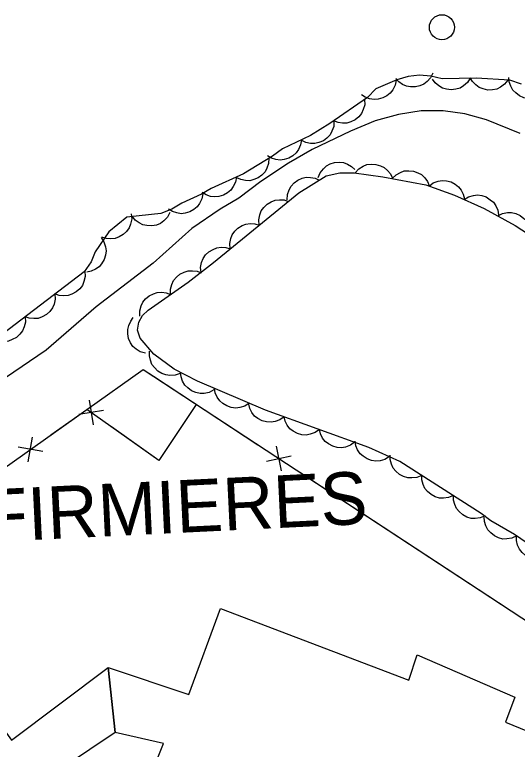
# Model space of a CAD drawing. Extents: x 336540 to 340074, y 5572036 to 5573747.
# Drawn here: x 338389.2 to 338429.4, y 5573031.2 to 5573089.9 of the extents above; entities that cross this region are included whole.
import ezdxf

# ---------------------------------------------------------------- set-up
doc = ezdxf.new("R2010")
doc.units = 0
for name, color, linetype in [('Niveau 22', 7, 'Continuous'), ('Niveau 31', 7, 'Continuous'), ('Niveau 36', 7, 'Continuous'), ('Niveau 37', 7, 'Continuous'), ('Niveau 44', 7, 'Continuous')]:
    doc.layers.add(name, color=color, linetype=linetype)

msp = doc.modelspace()

# ---------------------------------------------------------------- linework, layer by layer
at = {"layer": 'Niveau 22'}
for points in [[(338429.58, 5573080.44), (338426.9, 5573081.51), (338425.17, 5573081.99), (338423.43, 5573082.24), (338421.68, 5573082.23), (338419.86, 5573081.95), (338417.99, 5573081.43), (338416.04, 5573080.61), (338412.97, 5573079.14), (338411.08, 5573078.07), (338408.86, 5573076.6), (338407.1, 5573075.26), (338405.62, 5573074.39), (338403.35, 5573072.85)], [(338403.35, 5573072.85), (338400.26, 5573070.06), (338395.72, 5573066.58), (338391.73, 5573063.13), (338385.2, 5573058.69), (338383.37, 5573057.68), (338381.45, 5573057.09), (338376.58, 5573056.11), (338373.64, 5573055.65), (338370.54, 5573055.4), (338357.94, 5573054.87), (338342.68, 5573054.5), (338333.18, 5573053.11), (338330.97, 5573053.03)]]:
    msp.add_lwpolyline(points, dxfattribs=at)
at = {"layer": 'Niveau 31'}
for points in [[(338369.85, 5573027.39), (338366.09, 5573032.16), (338381.2, 5573042.84), (338384.97, 5573037.49), (338386.15, 5573038.16), (338388.52, 5573034.85), (338387.52, 5573033.94), (338388.96, 5573031.97), (338396.67, 5573037.76)], [(338396.67, 5573037.76), (338403.12, 5573035.61), (338405.64, 5573042.49), (338420.69, 5573036.76), (338421.35, 5573038.78), (338429.15, 5573035.41), (338428.4, 5573033.41), (338438.43, 5573029.31), (338438.01, 5573028.34), (338441.42, 5573026.83), (338434.52, 5573010.44), (338431.22, 5573011.75), (338430.95, 5573011.08), (338398.42, 5573025.01), (338401.1, 5573031.71), (338397.24, 5573032.58), (338396.67, 5573037.76)], [(338396.67, 5573037.76), (338397.24, 5573032.58), (338391.25, 5573028.56)]]:
    msp.add_lwpolyline(points, dxfattribs=at)
at = {"layer": 'Niveau 36'}
msp.add_circle((338423.329, 5573088.921), 1, dxfattribs=at)
at = {"layer": 'Niveau 37'}
for p, q in [((338395.14, 5573059.13), (338395.48, 5573057.16)), ((338396.29, 5573058.31), (338394.32, 5573057.98)), ((338390.29, 5573054.21), (338390.63, 5573056.18)), ((338391.44, 5573055.03), (338389.47, 5573055.36)), ((338410.51, 5573053.49), (338410.11, 5573055.45)), ((338409.33, 5573054.26), (338411.29, 5573054.67))]:
    msp.add_line(p, q, dxfattribs=at)
for points in [[(338372.74, 5572997.85), (338351.73, 5573027.71), (338394.96, 5573058.39), (338399.48, 5573061.57), (338462.37, 5573020.32), (338442.92, 5572996.56)], [(338392.09, 5573056.35), (338394.96, 5573058.39), (338399.48, 5573061.57), (338400.28, 5573061.05)], [(338400.28, 5573061.05), (338408.64, 5573055.56)], [(338403.7, 5573058.79), (338400.72, 5573054.32), (338394.96, 5573058.39)], [(338403.7, 5573058.79), (338400.72, 5573054.32), (338396.94, 5573056.99)], [(338411.98, 5573053.37), (338420.34, 5573047.88)], [(338420.34, 5573047.88), (338428.71, 5573042.4)]]:
    msp.add_lwpolyline(points, dxfattribs=at)
at = {"layer": 'Niveau 44'}
for points in [[(338429.68, 5573084.37), (338428.77, 5573084.69), (338426.06, 5573084.86), (338423.35, 5573084.8), (338422.44, 5573085.01), (338421.54, 5573085.1), (338420.64, 5573084.97), (338419.74, 5573084.72), (338418.06, 5573084.01), (338417.4, 5573083.31), (338414.39, 5573081.22), (338412.83, 5573080.28), (338410.59, 5573079.21), (338409.81, 5573078.63), (338407.47, 5573077.22), (338404.9, 5573076.04), (338404.12, 5573075.57), (338402.55, 5573074.86), (338401.77, 5573074.39), (338400.87, 5573074.03), (338398.17, 5573073.74), (338396.72, 5573072.58), (338395.63, 5573070.98), (338395.3, 5573070.18), (338394.75, 5573069.38), (338385.74, 5573062.52)], [(338422.61, 5573085.25), (338422.43, 5573084.88), (338422.15, 5573084.58), (338421.9, 5573084.37), (338421.57, 5573084.23), (338421.22, 5573084.15), (338420.83, 5573084.16), (338420.51, 5573084.2), (338420.19, 5573084.35), (338419.88, 5573084.56), (338419.64, 5573084.83)], [(338419.67, 5573084.69), (338419.59, 5573084.28), (338419.4, 5573083.92), (338419.21, 5573083.65), (338418.93, 5573083.44), (338418.6, 5573083.27), (338418.23, 5573083.18), (338417.91, 5573083.14), (338417.56, 5573083.2), (338417.21, 5573083.33), (338416.91, 5573083.52)], [(338425.59, 5573084.85), (338425.37, 5573084.5), (338425.06, 5573084.24), (338424.78, 5573084.06), (338424.44, 5573083.96), (338424.07, 5573083.92), (338423.69, 5573083.98), (338423.38, 5573084.06), (338423.08, 5573084.24), (338422.8, 5573084.49), (338422.59, 5573084.78)], [(338428.59, 5573084.7), (338428.33, 5573084.37), (338428, 5573084.14), (338427.71, 5573083.98), (338427.36, 5573083.91), (338427, 5573083.9), (338426.62, 5573083.99), (338426.31, 5573084.1), (338426.03, 5573084.31), (338425.78, 5573084.58), (338425.59, 5573084.89)], [(338431.31, 5573083.49), (338430.94, 5573083.3), (338430.54, 5573083.22), (338430.21, 5573083.2), (338429.87, 5573083.29), (338429.53, 5573083.43), (338429.23, 5573083.67), (338428.99, 5573083.89), (338428.83, 5573084.2), (338428.71, 5573084.55), (338428.67, 5573084.91)], [(338417.16, 5573083.15), (338417.17, 5573082.73), (338417.05, 5573082.34), (338416.92, 5573082.04), (338416.69, 5573081.77), (338416.41, 5573081.53), (338416.06, 5573081.37), (338415.75, 5573081.26), (338415.4, 5573081.25), (338415.04, 5573081.31), (338414.7, 5573081.43)], [(338414.71, 5573081.41), (338414.69, 5573081), (338414.55, 5573080.61), (338414.4, 5573080.32), (338414.15, 5573080.07), (338413.86, 5573079.85), (338413.5, 5573079.71), (338413.18, 5573079.63), (338412.83, 5573079.64), (338412.47, 5573079.71), (338412.14, 5573079.87)], [(338412.11, 5573079.93), (338412.04, 5573079.52), (338411.87, 5573079.15), (338411.69, 5573078.88), (338411.42, 5573078.65), (338411.1, 5573078.46), (338410.73, 5573078.36), (338410.41, 5573078.3), (338410.06, 5573078.35), (338409.71, 5573078.46), (338409.4, 5573078.64)], [(338409.51, 5573078.45), (338409.49, 5573078.03), (338409.35, 5573077.65), (338409.2, 5573077.36), (338408.95, 5573077.11), (338408.66, 5573076.89), (338408.3, 5573076.75), (338407.98, 5573076.66), (338407.63, 5573076.68), (338407.27, 5573076.75), (338406.94, 5573076.9)], [(338413.45, 5573076.91), (338413.6, 5573077.3), (338413.86, 5573077.62), (338414.1, 5573077.84), (338414.41, 5573078), (338414.76, 5573078.11), (338415.14, 5573078.13), (338415.47, 5573078.11), (338415.8, 5573077.99), (338416.12, 5573077.8), (338416.38, 5573077.55)], [(338416.41, 5573077.29), (338416.69, 5573077.6), (338417.03, 5573077.81), (338417.34, 5573077.94), (338417.69, 5573077.98), (338418.06, 5573077.96), (338418.42, 5573077.85), (338418.72, 5573077.72), (338418.98, 5573077.48), (338419.22, 5573077.2), (338419.38, 5573076.87)], [(338419.37, 5573076.84), (338419.67, 5573077.13), (338420.02, 5573077.32), (338420.33, 5573077.44), (338420.68, 5573077.46), (338421.05, 5573077.43), (338421.41, 5573077.29), (338421.7, 5573077.15), (338421.96, 5573076.9), (338422.18, 5573076.6), (338422.32, 5573076.27)], [(338433.25, 5573045.58), (338429.12, 5573048.39), (338427.23, 5573049.49), (338426.48, 5573050.08), (338419.98, 5573054.24), (338417.5, 5573055.35), (338409.23, 5573058.34), (338403.8, 5573060.64), (338401.95, 5573061.61), (338400.31, 5573062.8), (338399.24, 5573064.08), (338399.02, 5573064.73), (338399.12, 5573065.36), (338399.42, 5573065.89), (338399.86, 5573066.32), (338403.06, 5573068.56), (338405.09, 5573070.13), (338411.9, 5573075.7), (338414.09, 5573077.05), (338415.19, 5573077.29), (338416.33, 5573077.3), (338418.62, 5573076.98), (338422.06, 5573076.32), (338424.35, 5573075.5), (338426.71, 5573074.45), (338429.19, 5573073.08), (338431.78, 5573071.39)], [(338406.91, 5573076.96), (338406.84, 5573076.55), (338406.66, 5573076.19), (338406.48, 5573075.91), (338406.21, 5573075.69), (338405.88, 5573075.51), (338405.51, 5573075.41), (338405.19, 5573075.36), (338404.84, 5573075.41), (338404.49, 5573075.52), (338404.18, 5573075.71)], [(338410.98, 5573075.13), (338410.99, 5573075.55), (338411.13, 5573075.93), (338411.28, 5573076.23), (338411.52, 5573076.48), (338411.82, 5573076.7), (338412.17, 5573076.85), (338412.49, 5573076.94), (338412.84, 5573076.92), (338413.2, 5573076.85), (338413.53, 5573076.71)], [(338422.31, 5573076.23), (338422.64, 5573076.48), (338423.03, 5573076.61), (338423.35, 5573076.68), (338423.7, 5573076.65), (338424.06, 5573076.56), (338424.39, 5573076.37), (338424.66, 5573076.18), (338424.87, 5573075.9), (338425.04, 5573075.57), (338425.13, 5573075.22)], [(338404.23, 5573075.62), (338404.16, 5573075.21), (338403.98, 5573074.85), (338403.79, 5573074.57), (338403.52, 5573074.35), (338403.2, 5573074.17), (338402.83, 5573074.07), (338402.5, 5573074.02), (338402.16, 5573074.08), (338401.81, 5573074.2), (338401.5, 5573074.38)], [(338408.74, 5573073.11), (338408.7, 5573073.53), (338408.78, 5573073.93), (338408.89, 5573074.24), (338409.1, 5573074.52), (338409.36, 5573074.78), (338409.7, 5573074.97), (338410, 5573075.1), (338410.35, 5573075.14), (338410.72, 5573075.12), (338411.06, 5573075.01)], [(338425.11, 5573075.16), (338425.46, 5573075.38), (338425.86, 5573075.49), (338426.18, 5573075.53), (338426.53, 5573075.48), (338426.88, 5573075.36), (338427.2, 5573075.14), (338427.45, 5573074.94), (338427.64, 5573074.64), (338427.79, 5573074.3), (338427.85, 5573073.94)], [(338398.51, 5573074.02), (338398.55, 5573073.6), (338398.46, 5573073.2), (338398.35, 5573072.89), (338398.14, 5573072.61), (338397.87, 5573072.35), (338397.54, 5573072.17), (338397.24, 5573072.04), (338396.89, 5573072.01), (338396.52, 5573072.04), (338396.17, 5573072.14)], [(338401.59, 5573074.11), (338401.4, 5573073.74), (338401.11, 5573073.45), (338400.85, 5573073.25), (338400.52, 5573073.12), (338400.16, 5573073.05), (338399.77, 5573073.08), (338399.45, 5573073.13), (338399.14, 5573073.29), (338398.84, 5573073.51), (338398.61, 5573073.79)], [(338427.8, 5573073.85), (338428.17, 5573074.04), (338428.57, 5573074.11), (338428.9, 5573074.12), (338429.24, 5573074.04), (338429.58, 5573073.89), (338429.88, 5573073.65), (338430.11, 5573073.42), (338430.28, 5573073.11), (338430.39, 5573072.76), (338430.43, 5573072.4)], [(338406.42, 5573071.21), (338406.38, 5573071.63), (338406.46, 5573072.03), (338406.57, 5573072.34), (338406.78, 5573072.63), (338407.04, 5573072.88), (338407.37, 5573073.07), (338407.67, 5573073.2), (338408.02, 5573073.24), (338408.39, 5573073.22), (338408.74, 5573073.11)], [(338396.1, 5573072.12), (338396.33, 5573071.77), (338396.45, 5573071.38), (338396.5, 5573071.06), (338396.45, 5573070.71), (338396.34, 5573070.36), (338396.14, 5573070.03), (338395.94, 5573069.77), (338395.65, 5573069.58), (338395.31, 5573069.42), (338394.96, 5573069.35)], [(338404.09, 5573069.32), (338404.06, 5573069.73), (338404.14, 5573070.13), (338404.25, 5573070.44), (338404.45, 5573070.73), (338404.72, 5573070.98), (338405.05, 5573071.17), (338405.35, 5573071.3), (338405.7, 5573071.34), (338406.07, 5573071.32), (338406.42, 5573071.21)], [(338394.81, 5573069.42), (338394.83, 5573069.01), (338394.73, 5573068.61), (338394.61, 5573068.3), (338394.4, 5573068.03), (338394.12, 5573067.78), (338393.78, 5573067.6), (338393.48, 5573067.48), (338393.13, 5573067.45), (338392.76, 5573067.49), (338392.42, 5573067.61)], [(338401.65, 5573067.57), (338401.64, 5573067.99), (338401.76, 5573068.38), (338401.89, 5573068.68), (338402.12, 5573068.95), (338402.4, 5573069.19), (338402.74, 5573069.36), (338403.05, 5573069.46), (338403.4, 5573069.47), (338403.77, 5573069.42), (338404.11, 5573069.29)], [(338392.42, 5573067.61), (338392.44, 5573067.19), (338392.35, 5573066.79), (338392.23, 5573066.49), (338392.01, 5573066.21), (338391.74, 5573065.96), (338391.4, 5573065.78), (338391.09, 5573065.66), (338390.74, 5573065.64), (338390.37, 5573065.67), (338390.03, 5573065.79)], [(338399.19, 5573065.85), (338399.19, 5573066.27), (338399.3, 5573066.66), (338399.43, 5573066.96), (338399.66, 5573067.23), (338399.94, 5573067.47), (338400.29, 5573067.63), (338400.59, 5573067.74), (338400.95, 5573067.75), (338401.31, 5573067.7), (338401.65, 5573067.57)], [(338390.03, 5573065.79), (338390.06, 5573065.37), (338389.96, 5573064.98), (338389.84, 5573064.67), (338389.62, 5573064.39), (338389.35, 5573064.14), (338389.01, 5573063.96), (338388.71, 5573063.84), (338388.36, 5573063.82), (338387.99, 5573063.86), (338387.65, 5573063.97)], [(338399.65, 5573062.88), (338399.24, 5573062.99), (338398.9, 5573063.21), (338398.65, 5573063.42), (338398.45, 5573063.71), (338398.3, 5573064.05), (338398.24, 5573064.43), (338398.23, 5573064.76), (338398.32, 5573065.1), (338398.47, 5573065.44), (338398.68, 5573065.72)], [(338402.41, 5573061.27), (338402.02, 5573061.13), (338401.61, 5573061.11), (338401.28, 5573061.14), (338400.96, 5573061.26), (338400.64, 5573061.45), (338400.37, 5573061.73), (338400.17, 5573061.98), (338400.04, 5573062.31), (338399.97, 5573062.68), (338399.98, 5573063.04)], [(338405.11, 5573059.95), (338404.74, 5573059.75), (338404.35, 5573059.67), (338404.02, 5573059.65), (338403.67, 5573059.73), (338403.33, 5573059.87), (338403.03, 5573060.11), (338402.79, 5573060.33), (338402.62, 5573060.64), (338402.5, 5573060.99), (338402.46, 5573061.34)], [(338407.93, 5573058.89), (338407.58, 5573058.66), (338407.19, 5573058.55), (338406.86, 5573058.5), (338406.51, 5573058.55), (338406.16, 5573058.67), (338405.84, 5573058.87), (338405.58, 5573059.08), (338405.39, 5573059.37), (338405.23, 5573059.71), (338405.16, 5573060.06)], [(338410.72, 5573057.8), (338410.38, 5573057.56), (338410, 5573057.42), (338409.68, 5573057.36), (338409.32, 5573057.39), (338408.97, 5573057.48), (338408.63, 5573057.67), (338408.37, 5573057.86), (338408.16, 5573058.14), (338407.99, 5573058.47), (338407.9, 5573058.82)], [(338413.54, 5573056.78), (338413.2, 5573056.54), (338412.82, 5573056.4), (338412.5, 5573056.34), (338412.15, 5573056.37), (338411.79, 5573056.46), (338411.46, 5573056.65), (338411.19, 5573056.84), (338410.98, 5573057.12), (338410.81, 5573057.45), (338410.72, 5573057.8)], [(338416.36, 5573055.76), (338416.03, 5573055.52), (338415.64, 5573055.38), (338415.32, 5573055.32), (338414.97, 5573055.35), (338414.61, 5573055.44), (338414.28, 5573055.63), (338414.01, 5573055.82), (338413.8, 5573056.1), (338413.63, 5573056.43), (338413.54, 5573056.78)], [(338419.14, 5573054.62), (338418.78, 5573054.4), (338418.39, 5573054.29), (338418.06, 5573054.25), (338417.71, 5573054.31), (338417.36, 5573054.43), (338417.04, 5573054.64), (338416.79, 5573054.85), (338416.6, 5573055.15), (338416.46, 5573055.49), (338416.4, 5573055.84)], [(338421.73, 5573053.12), (338421.34, 5573052.96), (338420.94, 5573052.91), (338420.61, 5573052.92), (338420.27, 5573053.03), (338419.95, 5573053.2), (338419.66, 5573053.45), (338419.45, 5573053.7), (338419.3, 5573054.02), (338419.21, 5573054.38), (338419.2, 5573054.74)], [(338424.25, 5573051.5), (338423.87, 5573051.34), (338423.47, 5573051.29), (338423.14, 5573051.3), (338422.8, 5573051.41), (338422.47, 5573051.58), (338422.19, 5573051.84), (338421.97, 5573052.08), (338421.83, 5573052.4), (338421.74, 5573052.76), (338421.73, 5573053.12)], [(338426.78, 5573049.89), (338426.4, 5573049.72), (338425.99, 5573049.68), (338425.66, 5573049.68), (338425.33, 5573049.79), (338425, 5573049.96), (338424.72, 5573050.22), (338424.5, 5573050.46), (338424.36, 5573050.79), (338424.26, 5573051.14), (338424.25, 5573051.5)], [(338429.31, 5573048.28), (338428.93, 5573048.1), (338428.53, 5573048.04), (338428.2, 5573048.03), (338427.86, 5573048.12), (338427.53, 5573048.28), (338427.23, 5573048.53), (338427, 5573048.76), (338426.85, 5573049.08), (338426.74, 5573049.43), (338426.71, 5573049.79)], [(338431.78, 5573046.58), (338431.39, 5573046.43), (338430.99, 5573046.39), (338430.66, 5573046.41), (338430.32, 5573046.53), (338430, 5573046.71), (338429.73, 5573046.97), (338429.52, 5573047.22), (338429.38, 5573047.55), (338429.3, 5573047.91), (338429.3, 5573048.27)]]:
    msp.add_lwpolyline(points, dxfattribs=at)

# ---------------------------------------------------------------- texts
at = {"layer": 'Niveau 31'}
msp.add_text('RÉSIDENCE DES INFIRMIERES', height=4.2, rotation=2.78375, dxfattribs=at).set_placement((338333.92, 5573045.2))

doc.saveas('drawing.dxf')
